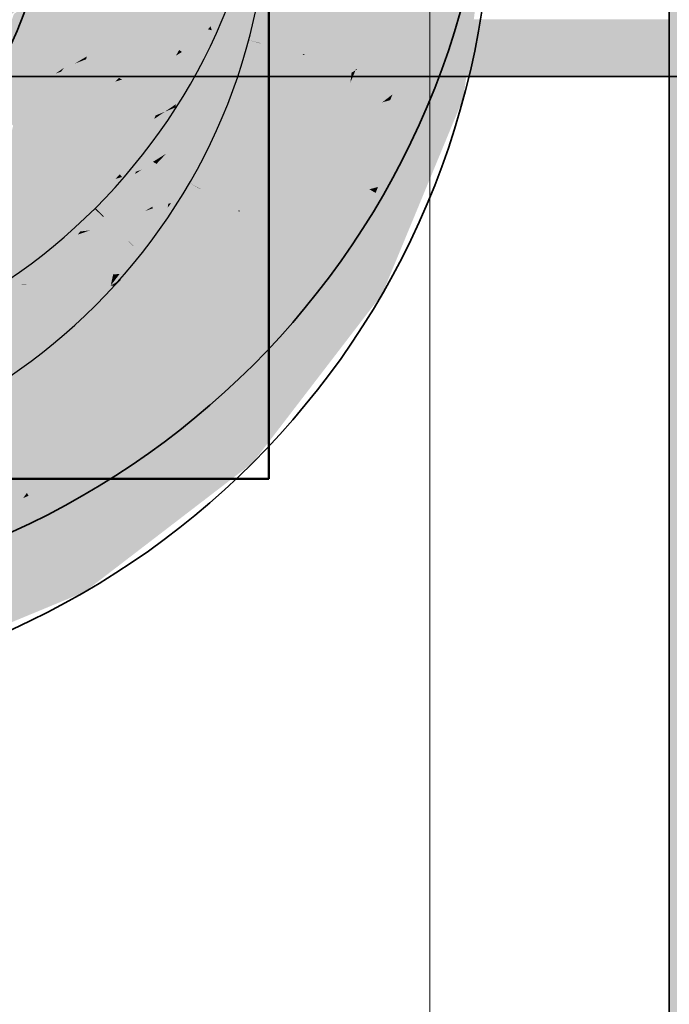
# Model space of a CAD drawing. Extents: x -459 to 541, y -543 to 550.
# Tile 322 of 577: x 80.64 to 83.98, y 324.77 to 329.83. Entities that reach past the tile are written whole.
import ezdxf
from ezdxf.lldxf.tags import DXFTag

# ---------------------------------------------------------------- set-up
doc = ezdxf.new("R2010")
doc.units = 0
doc.layers.get('0').update_dxf_attribs({"lineweight": 35})
doc.layers.add('5_UG-BESTAND', color=7, linetype='Continuous', lineweight=25)
doc.layers.add('5_UG-TEXT-MASS', color=7, linetype='Continuous', lineweight=25)
for name, color, linetype, lineweight, true_color in [('Ausgeblendet', 3, 'Continuous', 35, 0x00ff00), ('H_Ruecklauf', 5, 'Continuous', 35, 0x0000ff), ('H_Ruecklauf-Shading', 5, 'Continuous', 35, 0x0000ff), ('H_Vorlauf', 1, 'Continuous', 35, 0xff0000), ('H_Vorlauf-Shading', 1, 'Continuous', 35, 0xff0000), ('L_Zuluft', 6, 'Continuous', 35, 0xff00ff), ('L_Zuluft-Shading', 6, 'Continuous', 35, 0xff00ff), ('X_Geometrie', 3, 'Continuous', 50, 0x00ff00)]:
    doc.layers.add(name, color=color, linetype=linetype, lineweight=lineweight, true_color=true_color)
tags = doc.linetypes.add('STRICHPUNKT2', pattern=[12.7, 6.35, -3.175, 0, -3.175]).pattern_tags.tags
tags[10:11] = [DXFTag(74, 4), DXFTag(75, 0), DXFTag(340, '0'), DXFTag(46, 0.0), DXFTag(50, 0.0), DXFTag(44, 0.0), DXFTag(45, 0.0)]
tags[8:9] = [DXFTag(74, 4), DXFTag(75, 0), DXFTag(340, '0'), DXFTag(46, 0.0), DXFTag(50, 0.0), DXFTag(44, 0.0), DXFTag(45, 0.0)]
tags[6:7] = [DXFTag(74, 4), DXFTag(75, 0), DXFTag(340, '0'), DXFTag(46, 0.0), DXFTag(50, 0.0), DXFTag(44, 0.0), DXFTag(45, 0.0)]
tags[4:5] = [DXFTag(74, 4), DXFTag(75, 0), DXFTag(340, '0'), DXFTag(46, 0.0), DXFTag(50, 0.0), DXFTag(44, 0.0), DXFTag(45, 0.0)]

# ---------------------------------------------------------------- blocks, each defined once
blk = doc.blocks.new('Shading-A07ALAM11N', base_point=(79.7456, 327.7883))
at = {"layer": 'H_Vorlauf-Shading', "color": 1, "true_color": 0xfd0000}
for points in [[(81.3334, 329.8186), (81.5189, 329.9453), (81.4447, 330.0873), (81.4823, 330.1313)], [(81.4002, 329.7835), (81.6832, 329.8966), (81.6357, 330.0251), (81.7761, 330.1209)], [(81.6954, 329.8029), (81.985, 329.8589), (81.8246, 329.9572), (82.0691, 330.062)], [(81.3027, 329.7445), (81.4002, 329.7835), (81.5189, 329.9453), (81.6357, 330.0251)], [(81.8246, 329.9572), (81.6832, 329.8966), (81.6399, 329.7923)], [(81.6954, 329.8029), (81.8246, 329.9572), (81.7416, 329.8831)], [(81.3027, 329.7445), (81.5189, 329.9453), (81.3334, 329.8186)], [(81.4202, 329.6563), (81.6832, 329.8966), (81.2587, 329.6383), (81.3027, 329.7445)], [(81.6399, 329.7923), (81.6832, 329.8966), (81.4202, 329.6563)], [(81.5688, 329.4593), (81.985, 329.8589), (81.5186, 329.4883), (81.8157, 329.7812)], [(81.985, 329.8589), (81.5688, 329.4593), (81.8841, 329.6153)], [(81.635, 329.6984), (81.985, 329.8589), (81.6954, 329.8029)], [(81.6399, 329.7923), (81.6954, 329.8029), (81.7416, 329.8831)], [(81.5931, 329.6792), (81.635, 329.6984), (81.6399, 329.7923), (81.6954, 329.8029)], [(81.5931, 329.6792), (81.6399, 329.7923), (81.3456, 329.5882), (81.4202, 329.6563)], [(81.8157, 329.7812), (81.5931, 329.6792), (81.5186, 329.4883), (81.5149, 329.4904)], [(81.4202, 329.6563), (81.2587, 329.6383), (81.3272, 329.5988)], [(81.3456, 329.5882), (81.4202, 329.6563), (81.3272, 329.5988)], [(81.3456, 329.5882), (81.5149, 329.4904), (81.5931, 329.6792)], [(81.1684, 329.5206), (81.2694, 329.5591), (81.2587, 329.6383), (81.3272, 329.5988)], [(81.2694, 329.5591), (81.3456, 329.5882), (81.3272, 329.5988)], [(81.8841, 329.6153), (81.5688, 329.4593), (81.799, 329.4099), (81.7248, 329.3693)], [(81.1684, 329.5206), (81.1742, 329.4938), (81.2694, 329.5591)], [(81.1742, 329.4938), (81.2122, 329.3198), (81.3456, 329.5882), (81.5149, 329.4904)], [(81.1742, 329.4938), (81.3456, 329.5882), (81.2694, 329.5591)], [(80.9414, 329.2248), (81.2122, 329.3198), (81.1185, 329.4555), (81.1742, 329.4938)], [(81.1742, 329.4938), (81.1684, 329.5206), (81.1185, 329.4555)], [(81.2122, 329.3198), (81.2868, 329.346), (81.5149, 329.4904), (81.5024, 329.4741)], [(81.2868, 329.346), (81.4473, 329.4023), (81.5024, 329.4741)], [(81.4473, 329.4023), (81.5039, 329.4289), (81.5024, 329.4741), (81.5138, 329.484)], [(81.5138, 329.484), (81.5149, 329.4904), (81.5024, 329.4741)], [(81.5039, 329.4289), (81.5688, 329.4593), (81.5138, 329.484), (81.5186, 329.4883)], [(81.5039, 329.4289), (81.6115, 329.3122), (81.5688, 329.4593), (81.7248, 329.3693)], [(81.5186, 329.4883), (81.5149, 329.4904), (81.5138, 329.484)], [(80.9243, 329.1305), (81.2703, 329.1717), (81.2868, 329.346), (81.4473, 329.4023)], [(81.4473, 329.4023), (81.2703, 329.1717), (81.4703, 329.2409), (81.3581, 329.1843)], [(81.4473, 329.4023), (81.4703, 329.2409), (81.5039, 329.4289)], [(81.6115, 329.3122), (81.5039, 329.4289), (81.4703, 329.2409)], [(81.7248, 329.3693), (81.7711, 329.3425), (81.799, 329.4099)], [(80.8634, 329.1232), (80.9243, 329.1305), (81.2122, 329.3198), (81.2868, 329.346)], [(81.6115, 329.3122), (81.6859, 329.2315), (81.7248, 329.3693), (81.7711, 329.3425)], [(80.8634, 329.1232), (81.2122, 329.3198), (80.9414, 329.2248)], [(81.4629, 329.1994), (81.6859, 329.2315), (81.4703, 329.2409), (81.6115, 329.3122)], [(81.3581, 329.1843), (81.4629, 329.1994), (81.4703, 329.2409)], [(81.3581, 329.1843), (81.3524, 329.1814), (81.4629, 329.1994), (81.0318, 328.8608)], [(81.0318, 328.8608), (81.3013, 328.862), (81.4629, 329.1994), (81.4064, 328.883)], [(81.6859, 329.2315), (81.4629, 329.1994), (81.4207, 328.8859), (81.4064, 328.883)], [(81.2703, 329.1717), (80.8634, 329.1232), (80.8786, 329.0141), (80.8226, 329.07)], [(81.2703, 329.1717), (80.8786, 329.0141), (81.2307, 329.12)], [(81.3524, 329.1814), (81.2307, 329.12), (81.0318, 328.8608)], [(81.2703, 329.1717), (81.2307, 329.12), (81.3581, 329.1843)], [(80.8786, 329.0141), (81.0318, 328.8608), (81.2307, 329.12)], [(80.8786, 329.0141), (80.8226, 329.07), (80.6398, 328.9297)], [(81.0318, 328.8608), (80.8786, 329.0141), (80.552, 328.8624), (80.6398, 328.9297)], [(81.4064, 328.883), (81.4027, 328.8624), (81.4207, 328.8859)], [(80.8686, 328.7875), (81.0272, 328.8572), (80.4091, 328.7527), (80.552, 328.8624)], [(81.0318, 328.8608), (80.552, 328.8624), (81.0272, 328.8572)], [(80.9436, 328.7932), (81.0272, 328.8572), (80.8686, 328.7875)], [(81.0702, 328.8159), (81.0272, 328.8572), (80.9436, 328.7932)], [(81.0318, 328.8608), (81.0272, 328.8572), (81.0353, 328.8573)], [(81.0353, 328.8573), (81.0272, 328.8572), (81.0758, 328.8168), (81.0702, 328.8159)], [(81.0353, 328.8573), (81.2961, 328.8609), (81.0318, 328.8608), (81.3013, 328.862)], [(81.2961, 328.8609), (81.0353, 328.8573), (81.0758, 328.8168)], [(81.2854, 328.7095), (81.4027, 328.8624), (81.0758, 328.8168), (81.2961, 328.8609)], [(81.2961, 328.8609), (81.4027, 328.8624), (81.3013, 328.862)], [(81.3013, 328.862), (81.4027, 328.8624), (81.4064, 328.883)], [(80.2543, 328.6339), (80.8686, 328.7875), (80.7741, 328.7803)], [(80.2543, 328.6339), (80.2938, 328.5654), (80.8686, 328.7875), (80.3692, 328.5677)], [(80.6614, 328.5766), (80.9436, 328.7932), (80.3692, 328.5677), (80.8686, 328.7875)], [(81.039, 328.6553), (80.9436, 328.7932), (80.6614, 328.5766)], [(80.9436, 328.7932), (81.039, 328.6553), (81.0702, 328.8159), (81.2019, 328.6892)], [(81.0758, 328.8168), (81.0702, 328.8159), (81.2031, 328.6895), (81.2019, 328.6892)], [(81.2854, 328.7095), (81.0758, 328.8168), (81.2031, 328.6895)], [(80.4091, 328.7527), (80.2543, 328.6339), (80.7741, 328.7803)], [(81.039, 328.6553), (81.1107, 328.5517), (81.2019, 328.6892), (81.241, 328.6516)], [(81.2019, 328.6892), (81.241, 328.6516), (81.2031, 328.6895)], [(81.241, 328.6516), (81.2854, 328.7095), (81.2031, 328.6895)], [(80.6585, 328.5257), (81.1107, 328.5517), (80.7949, 328.6044), (81.039, 328.6553)], [(80.6614, 328.5766), (80.5899, 328.5218), (80.7949, 328.6044), (80.6585, 328.5257)], [(80.308, 328.5408), (80.5899, 328.5218), (80.3692, 328.5677), (80.6614, 328.5766)], [(81.0793, 328.5499), (80.5899, 328.5218), (80.4044, 328.374), (80.4022, 328.3777)], [(80.4192, 328.3482), (81.1107, 328.5517), (80.4044, 328.374), (81.0793, 328.5499)], [(81.1107, 328.5517), (80.4192, 328.3482), (80.9041, 328.3931)], [(80.7387, 328.2663), (80.9041, 328.3931), (80.4558, 328.2849), (80.6634, 328.3708)], [(80.6634, 328.3708), (80.4192, 328.3482), (80.4558, 328.2849)], [(80.7387, 328.2663), (80.4558, 328.2849), (80.489, 328.2274)], [(80.7387, 328.2663), (80.489, 328.2274), (80.5113, 328.1887)], [(80.7387, 328.2663), (80.5113, 328.1887), (80.5501, 328.1215)]]:
    blk.add_solid(points, dxfattribs=at)
at = {"layer": 'H_Vorlauf-Shading', "color": 1, "true_color": 0xf50000}
for points in [[(81.2895, 329.9736), (81.2993, 329.8026), (81.4447, 330.0873), (81.3334, 329.8186)], [(82.0888, 329.9156), (82.0769, 329.74), (82.3675, 330.0681), (82.2882, 329.8767)], [(81.1568, 329.8764), (81.2993, 329.8026), (81.2895, 329.9736)], [(81.1568, 329.8764), (81.0783, 329.917), (81.02, 329.7762)], [(81.985, 329.8589), (81.8841, 329.6153), (82.0888, 329.9156), (82.0769, 329.74)], [(81.2993, 329.8026), (81.1568, 329.8764), (81.2, 329.756), (81.02, 329.7762)], [(82.2882, 329.8767), (82.0769, 329.74), (82.236, 329.7506), (82.0689, 329.6203)], [(81.2, 329.756), (81.3027, 329.7445), (81.2993, 329.8026)], [(81.2993, 329.8026), (81.3027, 329.7445), (81.3334, 329.8186)], [(80.8708, 329.5817), (80.9242, 329.6021), (81.02, 329.7762), (80.9872, 329.6396)], [(81.12, 329.7184), (81.02, 329.7762), (80.9872, 329.6396)], [(81.2, 329.756), (81.02, 329.7762), (81.12, 329.7184)], [(81.1635, 329.6933), (81.3027, 329.7445), (81.12, 329.7184), (81.2, 329.756)], [(82.0689, 329.6203), (82.0469, 329.294), (82.236, 329.7506)], [(80.9837, 329.6248), (81.1635, 329.6933), (80.9872, 329.6396), (81.12, 329.7184)], [(81.1635, 329.6933), (81.2587, 329.6383), (81.3027, 329.7445)], [(82.0769, 329.74), (81.8841, 329.6153), (82.0689, 329.6203), (81.799, 329.4099)], [(80.9837, 329.6248), (81.1526, 329.5295), (81.1635, 329.6933), (81.2587, 329.6383)], [(80.7205, 329.3858), (80.9424, 329.4526), (80.9242, 329.6021), (80.9837, 329.6248)], [(80.7205, 329.3858), (80.9242, 329.6021), (80.8547, 329.5608)], [(80.9242, 329.6021), (80.8708, 329.5817), (80.8547, 329.5608)], [(80.9242, 329.6021), (80.9837, 329.6248), (80.9872, 329.6396)], [(80.9424, 329.4526), (81.1338, 329.5102), (80.9837, 329.6248), (81.1526, 329.5295)], [(81.1526, 329.5295), (81.1684, 329.5206), (81.2587, 329.6383)], [(81.799, 329.4099), (81.7711, 329.3425), (82.0689, 329.6203), (82.0469, 329.294)], [(81.1684, 329.5206), (80.9424, 329.4526), (81.1185, 329.4555), (80.9251, 329.3805)], [(81.1338, 329.5102), (81.1684, 329.5206), (81.1526, 329.5295)], [(80.9424, 329.4526), (80.7205, 329.3858), (80.9251, 329.3805), (80.78, 329.3241)], [(80.9251, 329.3805), (80.8854, 329.2148), (81.1185, 329.4555), (80.9414, 329.2248)], [(80.78, 329.3241), (80.7205, 329.3858), (80.6277, 329.2649)], [(80.78, 329.3241), (80.8854, 329.2148), (80.9251, 329.3805)], [(81.9004, 329.2679), (81.7711, 329.3425), (81.6859, 329.2315)], [(82.0469, 329.294), (81.7711, 329.3425), (81.9004, 329.2679)], [(80.8854, 329.2148), (80.78, 329.3241), (80.7511, 329.1908), (80.6277, 329.2649)], [(81.9004, 329.2679), (82.0098, 329.2047), (82.0469, 329.294)], [(80.7093, 329.1833), (80.6277, 329.2649), (80.4123, 329.0996)], [(80.7511, 329.1908), (80.6277, 329.2649), (80.7093, 329.1833)], [(81.476, 328.9037), (82.0098, 329.2047), (81.6859, 329.2315), (81.9004, 329.2679)], [(80.7773, 329.1154), (80.8634, 329.1232), (80.7093, 329.1833), (80.7511, 329.1908)], [(80.7511, 329.1908), (80.8634, 329.1232), (80.8854, 329.2148)], [(80.8854, 329.2148), (80.8634, 329.1232), (80.9414, 329.2248)], [(81.476, 328.9037), (81.6859, 329.2315), (81.4207, 328.8859)], [(81.8787, 329.0338), (82.0098, 329.2047), (81.476, 328.9037)], [(80.3796, 329.0746), (80.7773, 329.1154), (80.4123, 329.0996), (80.7093, 329.1833)], [(80.8226, 329.07), (80.7773, 329.1154), (80.1227, 328.8774), (80.3796, 329.0746)], [(80.7773, 329.1154), (80.8226, 329.07), (80.8634, 329.1232)], [(80.151, 328.8764), (80.5747, 328.9226), (80.1227, 328.8774), (80.8226, 329.07)], [(80.5747, 328.9226), (80.6398, 328.9297), (80.8226, 329.07)], [(81.7587, 328.8774), (81.8787, 329.0338), (81.4027, 328.8624), (81.476, 328.9037)], [(81.4027, 328.8624), (81.476, 328.9037), (81.4207, 328.8859)], [(81.7587, 328.8774), (81.4027, 328.8624), (81.31, 328.5827), (81.241, 328.6516)], [(81.7587, 328.8774), (81.31, 328.5827), (81.576, 328.6393)], [(81.241, 328.6516), (81.1107, 328.5517), (81.31, 328.5827)], [(81.576, 328.6393), (81.31, 328.5827), (81.5013, 328.5419), (81.3876, 328.505)], [(81.31, 328.5827), (81.1107, 328.5517), (81.3876, 328.505), (81.3222, 328.4899)], [(81.3222, 328.4899), (81.1107, 328.5517), (80.9041, 328.3931)], [(81.5013, 328.5419), (81.3876, 328.505), (81.4006, 328.492)], [(81.5013, 328.5419), (81.4006, 328.492), (81.4359, 328.4567)], [(81.3611, 328.4785), (81.3222, 328.4899), (80.7387, 328.2663), (80.9041, 328.3931)], [(81.3876, 328.505), (81.3222, 328.4899), (81.4006, 328.492), (81.3611, 328.4785)], [(81.3611, 328.4785), (81.4359, 328.4567), (81.4006, 328.492)], [(80.5501, 328.1215), (81.4359, 328.4567), (80.7387, 328.2663), (81.3611, 328.4785)], [(81.4359, 328.4567), (80.5501, 328.1215), (80.688, 327.8828)], [(79.7456, 327.7883), (79.8169, 327.522), (80.5501, 328.1215), (80.688, 327.8828)]]:
    blk.add_solid(points, dxfattribs=at)
at = {"layer": 'H_Vorlauf-Shading', "color": 14, "true_color": 0xaf0000}
for points in [[(80.6577, 329.9854), (80.5588, 330.0424), (80.5135, 329.7975), (80.5027, 329.7911)], [(82.6407, 329.5077), (82.7747, 329.9674), (82.558, 329.4442)], [(82.7377, 329.5821), (82.885, 329.9379), (82.6407, 329.5077), (82.7747, 329.9674)], [(82.6914, 329.4703), (82.7377, 329.5821), (82.6221, 329.4439), (82.6407, 329.5077)], [(82.5459, 329.4148), (82.6221, 329.4439), (82.558, 329.4442), (82.6407, 329.5077)], [(82.4836, 328.9688), (82.6221, 329.4439), (82.3722, 328.9955), (82.5459, 329.4148)], [(82.6221, 329.4439), (82.4836, 328.9688), (82.6914, 329.4703)], [(82.3722, 328.9955), (82.3238, 328.9325), (82.4389, 328.957)], [(82.4836, 328.9688), (82.3722, 328.9955), (82.4389, 328.957)], [(82.3238, 328.9325), (81.7318, 328.1609), (82.4711, 328.9384), (81.8125, 328.0801)], [(82.3238, 328.9325), (82.4711, 328.9384), (82.4389, 328.957)], [(82.4389, 328.957), (82.4711, 328.9384), (82.4836, 328.9688)], [(80.8971, 327.5204), (80.9542, 327.4216), (81.7318, 328.1609), (81.8125, 328.0801)], [(79.9252, 327.1179), (79.9548, 327.0076), (80.8971, 327.5204), (80.9542, 327.4216)]]:
    blk.add_solid(points, dxfattribs=at)
at = {"layer": 'H_Vorlauf-Shading', "color": 12, "true_color": 0xe40000}
for points in [[(82.236, 329.7506), (82.0469, 329.294), (82.5209, 330.0355), (82.5993, 330.0144)], [(82.5993, 330.0144), (82.0469, 329.294), (82.326, 329.3547)], [(82.2882, 329.8767), (82.236, 329.7506), (82.494, 330.0426), (82.5209, 330.0355)], [(80.9116, 329.8387), (81.02, 329.7762), (81.0783, 329.917)], [(80.9116, 329.8387), (80.815, 329.8945), (80.6552, 329.6864)], [(81.02, 329.7762), (80.9116, 329.8387), (80.466, 329.4397), (80.6552, 329.6864)], [(81.02, 329.7762), (80.466, 329.4397), (80.8708, 329.5817)], [(80.8274, 329.5519), (80.8708, 329.5817), (80.4603, 329.4323), (80.466, 329.4397)], [(80.5392, 329.3534), (80.8274, 329.5519), (80.4603, 329.4323)], [(80.7205, 329.3858), (80.8547, 329.5608), (80.5392, 329.3534), (80.8274, 329.5519)], [(80.8547, 329.5608), (80.8708, 329.5817), (80.8274, 329.5519)], [(80.5392, 329.3534), (80.6277, 329.2649), (80.7205, 329.3858)], [(82.326, 329.3547), (82.0469, 329.294), (82.1205, 329.1408), (82.0098, 329.2047)], [(82.326, 329.3547), (82.1205, 329.1408), (82.2723, 329.225)], [(82.1205, 329.1408), (82.0098, 329.2047), (81.8787, 329.0338)], [(82.1205, 329.1408), (82.2149, 329.0863), (82.2723, 329.225)], [(82.2149, 329.0863), (82.1205, 329.1408), (81.7587, 328.8774), (81.8787, 329.0338)], [(82.2149, 329.0863), (81.7587, 328.8774), (82.0729, 328.9013)], [(82.0729, 328.9013), (81.7587, 328.8774), (81.9788, 328.7787), (81.576, 328.6393)], [(81.9788, 328.7787), (81.5013, 328.5419), (81.6033, 328.2893), (81.4359, 328.4567)], [(81.9788, 328.7787), (81.576, 328.6393), (81.5013, 328.5419)], [(80.688, 327.8828), (80.8063, 327.6778), (81.4359, 328.4567), (81.6033, 328.2893)], [(79.8169, 327.522), (79.8782, 327.2933), (80.688, 327.8828), (80.8063, 327.6778)]]:
    blk.add_solid(points, dxfattribs=at)
at = {"layer": 'H_Vorlauf-Shading', "color": 12, "true_color": 0xcc0000}
for points in [[(82.7747, 329.9674), (82.5993, 330.0144), (82.4545, 329.3898), (82.326, 329.3547)], [(80.6165, 329.8681), (80.6577, 329.9854), (80.5135, 329.7975)], [(82.7747, 329.9674), (82.4545, 329.3898), (82.558, 329.4442)], [(80.6552, 329.6864), (80.815, 329.8945), (80.6127, 329.8574), (80.7345, 329.941)], [(80.6552, 329.6864), (80.6127, 329.8574), (80.5364, 329.6402)], [(80.466, 329.4397), (80.6552, 329.6864), (80.5364, 329.6402)], [(82.558, 329.4442), (82.4545, 329.3898), (82.5052, 329.4037)], [(82.558, 329.4442), (82.5052, 329.4037), (82.5459, 329.4148)], [(82.5459, 329.4148), (82.2149, 329.0863), (82.3722, 328.9955)], [(82.5459, 329.4148), (82.5052, 329.4037), (82.2149, 329.0863), (82.2723, 329.225)], [(82.5052, 329.4037), (82.326, 329.3547), (82.2723, 329.225)], [(82.2149, 329.0863), (82.0729, 328.9013), (82.3722, 328.9955), (82.3238, 328.9325)], [(82.0729, 328.9013), (81.6033, 328.2893), (82.3238, 328.9325), (81.7318, 328.1609)], [(80.8063, 327.6778), (80.8971, 327.5204), (81.6033, 328.2893), (81.7318, 328.1609)], [(79.8782, 327.2933), (79.9252, 327.1179), (80.8063, 327.6778), (80.8971, 327.5204)]]:
    blk.add_solid(points, dxfattribs=at)
at = {"layer": 'H_Vorlauf-Shading', "color": 14, "true_color": 0x900000}
for points in [[(82.9227, 329.9278), (82.885, 329.9379), (82.7526, 329.5173), (82.6914, 329.4703)], [(82.6914, 329.4703), (82.4836, 328.9688), (82.7526, 329.5173), (82.5416, 329.0077)], [(82.4836, 328.9688), (82.4711, 328.9384), (82.5416, 329.0077), (82.5048, 328.9189)], [(81.8125, 328.0801), (81.84, 328.0526), (82.4711, 328.9384), (82.5048, 328.9189)], [(80.9542, 327.4216), (80.9737, 327.3878), (81.8125, 328.0801), (81.84, 328.0526)], [(79.9548, 327.0076), (79.9648, 326.97), (80.9542, 327.4216), (80.9737, 327.3878)]]:
    blk.add_solid(points, dxfattribs=at)
blk = doc.blocks.new('Shading-A07ALAM71N', base_point=(79.8165, 327.5492))
at = {"layer": 'H_Ruecklauf-Shading', "color": 172, "true_color": 0x0000e4}
for points in [[(82.4711, 330.3038), (82.3991, 329.7909), (82.5466, 330.4073), (82.5509, 330.1203)], [(82.4656, 330.2962), (82.3991, 329.7909), (82.4711, 330.3038)], [(82.5509, 330.1203), (82.3991, 329.7909), (82.5546, 329.8711)], [(81.2666, 329.8709), (81.1457, 329.9033), (80.8729, 329.5336), (80.9375, 329.6897)], [(81.1457, 329.9033), (81.0379, 329.9322), (80.9375, 329.6897)], [(82.653, 329.9218), (82.3991, 329.7909), (82.3768, 329.5734), (82.3706, 329.575)], [(82.653, 329.9218), (82.3768, 329.5734), (82.6314, 329.7574)], [(81.2666, 329.8709), (80.8729, 329.5336), (81.2271, 329.7756)], [(80.9583, 329.4871), (81.0727, 329.5615), (81.145, 329.7195), (81.2271, 329.7756)], [(81.1627, 329.62), (81.2271, 329.7756), (81.0727, 329.5615)], [(82.3768, 329.5734), (82.5993, 329.5138), (82.6314, 329.7574)], [(80.815, 329.3939), (80.9583, 329.4871), (80.8729, 329.5336), (81.145, 329.7195)], [(81.0783, 329.4163), (81.1627, 329.62), (80.9116, 329.3381), (81.0727, 329.5615)], [(80.9116, 329.3381), (81.0727, 329.5615), (80.815, 329.3939)], [(82.3066, 329.1619), (82.5993, 329.5138), (82.3675, 329.5674), (82.3768, 329.5734)], [(82.3066, 329.1619), (82.3675, 329.5674), (82.3418, 329.5054)], [(82.3768, 329.5734), (82.3706, 329.575), (82.3675, 329.5674)], [(82.3723, 328.9659), (82.5993, 329.5138), (82.2846, 328.9468), (82.3066, 329.1619)], [(82.3418, 329.5054), (82.2882, 329.376), (82.3322, 329.4115)], [(80.9116, 329.3381), (80.815, 329.3939), (80.6552, 329.1857)], [(80.9116, 329.3381), (81.02, 329.2755), (81.0783, 329.4163)], [(82.2882, 329.376), (82.0932, 328.9052), (82.3322, 329.4115), (82.3066, 329.1619)], [(81.02, 329.2755), (80.9116, 329.3381), (80.5524, 329.0517), (80.6552, 329.1857)], [(81.02, 329.2755), (80.5524, 329.0517), (80.9572, 329.1937)], [(80.6229, 328.9846), (80.7527, 329.0269), (80.8633, 329.1607), (80.9572, 329.1937)], [(80.8547, 329.0601), (80.9572, 329.1937), (80.7527, 329.0269)], [(80.4603, 328.9317), (80.6229, 328.9846), (80.5524, 329.0517), (80.8633, 329.1607)], [(82.3066, 329.1619), (82.0932, 328.9052), (82.2846, 328.9468)], [(80.7205, 328.8852), (80.8547, 329.0601), (80.5392, 328.8528), (80.7527, 329.0269)], [(80.5392, 328.8528), (80.7527, 329.0269), (80.4603, 328.9317)], [(82.0932, 328.9052), (82.0098, 328.704), (82.3723, 328.9659), (82.2149, 328.5857)], [(80.5392, 328.8528), (80.6277, 328.7643), (80.7205, 328.8852)], [(82.0098, 328.704), (81.8398, 328.4825), (82.2149, 328.5857), (82.154, 328.5064)], [(82.154, 328.5064), (81.5203, 327.8717), (81.6033, 327.7887)], [(82.154, 328.5064), (81.8398, 328.4825), (81.5203, 327.8717), (81.667, 328.2572)], [(81.667, 328.2572), (81.4359, 327.9561), (81.5203, 327.8717)], [(81.4359, 327.9561), (80.688, 327.3821), (81.4498, 327.6709), (80.8063, 327.1771)], [(81.4359, 327.9561), (81.4498, 327.6709), (81.5203, 327.8717)], [(81.4498, 327.6709), (81.6033, 327.7887), (81.5203, 327.8717)], [(80.6603, 327.3707), (79.8169, 327.0213), (80.4184, 327.0164), (79.8782, 326.7927)], [(80.688, 327.3821), (80.6603, 327.3707), (80.8063, 327.1771), (80.4184, 327.0164)]]:
    blk.add_solid(points, dxfattribs=at)
at = {"layer": 'H_Ruecklauf-Shading', "color": 5, "true_color": 0x0000fd}
for points in [[(81.5583, 329.993), (81.6232, 329.7939), (81.8891, 330.2583), (81.6637, 329.8369)], [(81.8453, 329.9256), (81.8613, 330.0469), (81.6298, 329.7736), (81.6637, 329.8369)], [(81.5329, 329.7995), (81.6093, 329.7791), (81.5583, 329.993), (81.6232, 329.7939)], [(81.6298, 329.7736), (81.8186, 329.723), (81.8453, 329.9256)], [(81.9287, 329.9024), (81.8453, 329.9256), (81.8228, 329.722), (81.8186, 329.723)], [(82.0598, 329.866), (81.9287, 329.9024), (81.88, 329.708), (81.8228, 329.722)], [(82.0598, 329.866), (82.1052, 329.6531), (82.1429, 329.9391)], [(81.88, 329.708), (82.1052, 329.6531), (82.0598, 329.866)], [(81.4761, 329.6624), (81.5637, 329.7258), (81.5329, 329.7995), (81.6093, 329.7791)], [(81.6232, 329.7939), (81.6298, 329.7736), (81.6637, 329.8369)], [(81.3411, 329.3366), (81.8186, 329.723), (81.5637, 329.7258), (81.6298, 329.7736)], [(81.5637, 329.7258), (81.6298, 329.7736), (81.6093, 329.7791)], [(81.6093, 329.7791), (81.6298, 329.7736), (81.6232, 329.7939)], [(81.3411, 329.3366), (81.5637, 329.7258), (81.4447, 329.5866)], [(81.3883, 329.3554), (81.8186, 329.723), (81.3411, 329.3366)], [(81.3883, 329.3554), (81.6357, 329.5244), (81.8186, 329.723), (81.8107, 329.704)], [(81.5637, 329.7258), (81.4761, 329.6624), (81.4447, 329.5866)], [(81.6357, 329.5244), (81.7761, 329.6203), (81.8107, 329.704)], [(81.7761, 329.6203), (81.815, 329.6531), (81.8107, 329.704), (81.8182, 329.7151)], [(81.8085, 329.5259), (82.0953, 329.6488), (81.815, 329.6531), (81.8787, 329.7069)], [(81.8182, 329.7151), (81.8186, 329.723), (81.8107, 329.704)], [(81.815, 329.6531), (81.8787, 329.7069), (81.8182, 329.7151), (81.8228, 329.7219)], [(81.8228, 329.7219), (81.8186, 329.723), (81.8182, 329.7151)], [(81.8228, 329.722), (81.8186, 329.723), (81.8228, 329.7219)], [(81.8787, 329.7069), (81.88, 329.708), (81.8228, 329.7219), (81.8228, 329.722)], [(82.0953, 329.6488), (82.1052, 329.6531), (81.8787, 329.7069), (81.88, 329.708)], [(81.7216, 329.4886), (81.8085, 329.5259), (81.7761, 329.6203), (81.815, 329.6531)], [(81.8539, 329.4827), (81.985, 329.3582), (82.0953, 329.6488), (82.1044, 329.6464)], [(81.8539, 329.4827), (82.0953, 329.6488), (81.9887, 329.6031)], [(82.0953, 329.6488), (82.1044, 329.6464), (82.1052, 329.6531)], [(81.4445, 329.3779), (81.7216, 329.4886), (81.4448, 329.394), (81.7761, 329.6203)], [(81.8085, 329.5259), (81.8539, 329.4827), (81.9887, 329.6031)], [(81.804, 329.4381), (81.8085, 329.5259), (81.6399, 329.2916), (81.7216, 329.4886)], [(81.8539, 329.4827), (81.8085, 329.5259), (81.804, 329.4381)], [(81.3334, 329.3179), (81.7216, 329.4886), (81.3883, 329.3554)], [(81.3334, 329.3179), (81.3445, 329.1088), (81.7216, 329.4886), (81.3947, 329.1399)], [(81.6399, 329.2916), (81.7216, 329.4886), (81.3947, 329.1399)], [(81.7954, 329.2713), (81.985, 329.3582), (81.804, 329.4381), (81.8539, 329.4827)], [(81.3883, 329.3554), (81.4445, 329.3779), (81.4448, 329.394)], [(81.635, 329.1978), (81.7954, 329.2713), (81.7416, 329.3824), (81.804, 329.4381)], [(81.3883, 329.3554), (81.3411, 329.3366), (81.3334, 329.3179)], [(81.6399, 329.2916), (81.5931, 329.1786), (81.7416, 329.3824), (81.635, 329.1978)], [(81.7954, 329.2713), (81.7849, 329.0655), (81.985, 329.3582), (81.8841, 329.1146)], [(81.2587, 329.1377), (81.3272, 329.0981), (81.3334, 329.3179), (81.3445, 329.1088)], [(81.5931, 329.1786), (81.6399, 329.2916), (81.3456, 329.0875), (81.3947, 329.1399)], [(81.5931, 329.1786), (81.7849, 329.0655), (81.7954, 329.2713)], [(81.3445, 329.1088), (81.3456, 329.0875), (81.3947, 329.1399)], [(81.3456, 329.0875), (81.5149, 328.9898), (81.5931, 329.1786)], [(81.5931, 329.1786), (81.5149, 328.9898), (81.7849, 329.0655), (81.5703, 328.9594)], [(81.2387, 329.0468), (81.2587, 329.1377), (81.1684, 329.02)], [(81.2387, 329.0468), (81.2694, 329.0584), (81.2587, 329.1377), (81.3272, 329.0981)], [(81.2694, 329.0584), (81.3456, 329.0875), (81.3272, 329.0981)], [(81.3272, 329.0981), (81.3456, 329.0875), (81.3445, 329.1088)], [(81.7849, 329.0655), (81.7737, 328.8481), (81.8841, 329.1146)], [(81.2387, 329.0468), (81.1684, 329.02), (81.2363, 329.0357), (81.1709, 328.9909)], [(81.2421, 329.0397), (81.2387, 329.0468), (81.2363, 329.0357)], [(81.2363, 329.0357), (81.3235, 328.8671), (81.2421, 329.0397)], [(81.2694, 329.0584), (81.2387, 329.0468), (81.2492, 329.0446)], [(81.2492, 329.0446), (81.2387, 329.0468), (81.2421, 329.0397)], [(81.4257, 328.9279), (81.5149, 328.9898), (81.2421, 329.0397), (81.2492, 329.0446)], [(81.4257, 328.9279), (81.2421, 329.0397), (81.3235, 328.8671)], [(81.3456, 329.0875), (81.2694, 329.0584), (81.5149, 328.9898), (81.2492, 329.0446)], [(81.5703, 328.9594), (81.7737, 328.8481), (81.7849, 329.0655)], [(81.1867, 328.8102), (81.1709, 328.9909), (80.9537, 328.7401), (81.1185, 328.9549)], [(81.1709, 328.9909), (81.1684, 329.02), (81.1185, 328.9549)], [(81.1709, 328.9909), (81.1867, 328.8102), (81.2363, 329.0357)], [(81.2363, 329.0357), (81.1867, 328.8102), (81.3235, 328.8671), (81.2868, 328.8453)], [(81.5024, 328.9734), (81.5149, 328.9898), (81.4257, 328.9279)], [(81.4473, 328.9016), (81.5688, 328.9587), (81.5024, 328.9734), (81.5186, 328.9876)], [(81.5186, 328.9876), (81.5149, 328.9898), (81.5024, 328.9734)], [(81.5703, 328.9594), (81.5149, 328.9898), (81.5688, 328.9587)], [(81.4473, 328.9016), (81.5024, 328.9734), (81.3271, 328.8594), (81.4257, 328.9279)], [(81.3605, 328.7886), (81.763, 328.8465), (81.4473, 328.9016), (81.5688, 328.9587)], [(81.763, 328.8465), (81.7737, 328.8481), (81.5688, 328.9587), (81.5703, 328.9594)], [(81.3271, 328.8594), (81.4257, 328.9279), (81.3235, 328.8671)], [(81.3271, 328.8594), (81.3605, 328.7886), (81.4473, 328.9016)], [(81.1771, 328.7668), (81.3605, 328.7886), (81.1867, 328.8102), (81.3271, 328.8594)], [(81.2946, 328.6516), (81.2391, 328.5364), (81.763, 328.8465), (81.7711, 328.8419)], [(81.5812, 328.5944), (81.7711, 328.8419), (81.2391, 328.5364)], [(81.2868, 328.8453), (81.3271, 328.8594), (81.3235, 328.8671)], [(81.2946, 328.6516), (81.763, 328.8465), (81.6482, 328.83)], [(81.763, 328.8465), (81.7711, 328.8419), (81.7737, 328.8481)], [(81.1867, 328.8102), (80.9537, 328.7401), (81.0042, 328.7462)], [(81.0042, 328.7462), (81.1771, 328.7668), (81.1867, 328.8102)], [(81.2307, 328.6194), (81.3605, 328.7886), (81.1386, 328.5916), (81.1771, 328.7668)], [(81.2946, 328.6516), (81.3605, 328.7886), (81.2307, 328.6194)], [(81.3605, 328.7886), (81.2946, 328.6516), (81.6482, 328.83)], [(80.9414, 328.7241), (80.8226, 328.5694), (81.0042, 328.7462), (81.1771, 328.7668)], [(81.1771, 328.7668), (80.8226, 328.5694), (81.1386, 328.5916), (80.9307, 328.5291)], [(80.9537, 328.7401), (80.9414, 328.7241), (81.0042, 328.7462)], [(81.1562, 328.5223), (81.2391, 328.5364), (81.2307, 328.6194), (81.2946, 328.6516)], [(80.9307, 328.5291), (80.9897, 328.5071), (81.1386, 328.5916), (81.1227, 328.5193)], [(81.1562, 328.5223), (81.2307, 328.6194), (81.1227, 328.5193), (81.1386, 328.5916)], [(81.1343, 328.4626), (81.4838, 328.4674), (81.2391, 328.5364), (81.5812, 328.5944)], [(80.7049, 328.479), (80.8124, 328.4901), (80.8226, 328.5694), (80.8786, 328.5134)], [(80.9307, 328.5291), (80.8226, 328.5694), (80.8786, 328.5134)], [(81.1343, 328.4626), (81.2391, 328.5364), (81.166, 328.4944)], [(81.166, 328.4944), (81.2391, 328.5364), (81.2016, 328.53)], [(80.9271, 328.4649), (80.8936, 328.4984), (80.6898, 328.4674), (80.7049, 328.479)], [(80.8124, 328.4901), (80.8936, 328.4984), (80.8786, 328.5134)], [(80.8936, 328.4984), (80.9897, 328.5071), (80.8786, 328.5134), (80.9307, 328.5291)], [(80.9271, 328.4649), (81.1102, 328.4623), (80.8936, 328.4984), (80.9897, 328.5071)], [(80.9897, 328.5071), (81.1102, 328.4623), (81.1227, 328.5193)], [(81.1562, 328.5223), (81.1102, 328.4623), (81.2016, 328.53), (81.166, 328.4944)], [(81.1227, 328.5193), (81.1102, 328.4623), (81.1562, 328.5223)], [(81.1102, 328.4623), (81.1343, 328.4626), (81.166, 328.4944)], [(80.9436, 328.2925), (81.0318, 328.3602), (80.4091, 328.252), (80.6898, 328.4674)], [(80.6898, 328.4674), (81.0318, 328.3602), (80.9271, 328.4649)], [(80.9271, 328.4649), (81.0318, 328.3602), (81.1102, 328.4623)], [(81.4838, 328.4674), (81.1102, 328.4623), (81.1592, 328.2328), (81.0318, 328.3602)], [(81.4838, 328.4674), (81.1592, 328.2328), (81.3086, 328.239)], [(81.0758, 328.3162), (81.0318, 328.3602), (80.9436, 328.2925)], [(80.3922, 328.239), (80.6036, 328.2317), (80.4091, 328.252), (80.7741, 328.2797)], [(80.6036, 328.2317), (80.8529, 328.2229), (80.7741, 328.2797), (80.9436, 328.2925)], [(81.1592, 328.2328), (81.0758, 328.3162), (80.8529, 328.2229), (80.9436, 328.2925)], [(80.3901, 328.0677), (80.8529, 328.2229), (80.2543, 328.1332), (80.3922, 328.239)], [(81.1592, 328.2328), (80.8529, 328.2229), (81.2031, 328.1888), (81.1248, 328.1725)], [(81.1592, 328.2328), (81.241, 328.151), (81.3086, 328.239)], [(80.6614, 328.0759), (80.8529, 328.2229), (80.3901, 328.0677)], [(81.1248, 328.1725), (80.8529, 328.2229), (80.6614, 328.0759)], [(81.1248, 328.1725), (81.241, 328.151), (81.2031, 328.1888)], [(81.1107, 328.051), (81.241, 328.151), (80.6614, 328.0759), (81.1248, 328.1725)], [(80.5899, 328.0211), (80.6614, 328.0759), (80.308, 328.0401), (80.3901, 328.0677)], [(80.7273, 327.8761), (80.9427, 328.0414), (80.4022, 327.877), (80.5899, 328.0211)], [(81.1107, 328.051), (80.9427, 328.0414), (80.5501, 327.6208), (80.5024, 327.7035)], [(81.1107, 328.051), (80.6614, 328.0759), (80.5899, 328.0211)], [(80.7273, 327.8761), (80.4022, 327.877), (80.4192, 327.8476)], [(80.4192, 327.8476), (80.4689, 327.7616), (80.7273, 327.8761), (80.7027, 327.8572)], [(80.4689, 327.7616), (80.5024, 327.7035), (80.7027, 327.8572)]]:
    blk.add_solid(points, dxfattribs=at)
at = {"layer": 'H_Ruecklauf-Shading', "color": 5, "true_color": 0x0000f5}
for points in [[(82.1429, 329.9391), (82.1052, 329.6531), (82.4656, 330.2962), (82.3991, 329.7909)], [(81.3781, 329.841), (81.5329, 329.7995), (81.5583, 329.993)], [(81.275, 329.8102), (81.2666, 329.8709), (81.2271, 329.7756)], [(81.334, 329.8528), (81.2666, 329.8709), (81.275, 329.8102)], [(81.275, 329.8102), (81.3176, 329.7789), (81.334, 329.8528), (81.3781, 329.841)], [(81.2842, 329.7447), (81.275, 329.8102), (81.1627, 329.62), (81.2271, 329.7756)], [(81.3176, 329.7789), (81.275, 329.8102), (81.2842, 329.7447)], [(81.3781, 329.841), (81.3176, 329.7789), (81.5329, 329.7995), (81.4619, 329.6729)], [(81.4619, 329.6729), (81.4761, 329.6624), (81.5329, 329.7995)], [(81.2842, 329.7447), (81.4619, 329.6729), (81.3176, 329.7789)], [(82.1052, 329.6531), (82.1044, 329.6464), (82.3991, 329.7909), (82.3706, 329.575)], [(81.0783, 329.4163), (81.31, 329.5597), (81.1627, 329.62), (81.2842, 329.7447)], [(81.2842, 329.7447), (81.31, 329.5597), (81.4619, 329.6729), (81.4454, 329.6434)], [(81.31, 329.5597), (81.3191, 329.4946), (81.4761, 329.6624), (81.4447, 329.5866)], [(81.4454, 329.6434), (81.4761, 329.6624), (81.4619, 329.6729)], [(82.3706, 329.575), (82.1044, 329.6464), (82.3675, 329.5674), (81.985, 329.3582)], [(81.0783, 329.4163), (81.02, 329.2755), (81.31, 329.5597), (81.3191, 329.4946)], [(81.3191, 329.4946), (81.3411, 329.3366), (81.4447, 329.5866)], [(82.2734, 329.3665), (82.3477, 329.5566), (81.8841, 329.1146), (81.985, 329.3582)], [(82.3418, 329.5054), (82.3477, 329.5566), (82.2882, 329.376), (82.2734, 329.3665)], [(82.3675, 329.5674), (82.3477, 329.5566), (82.3418, 329.5054)], [(81.02, 329.2755), (81.3411, 329.3366), (81.3191, 329.4946)], [(81.913, 328.873), (82.0932, 328.9052), (82.0602, 329.2285), (82.2734, 329.3665)], [(82.2734, 329.3665), (82.0932, 328.9052), (82.2882, 329.376)], [(81.3411, 329.3366), (81.02, 329.2755), (81.0804, 329.2406)], [(81.3411, 329.3366), (81.0804, 329.2406), (81.3334, 329.3179), (81.12, 329.2178)], [(81.12, 329.2178), (81.2587, 329.1377), (81.3334, 329.3179)], [(81.0125, 329.2148), (81.02, 329.2755), (80.9572, 329.1937)], [(81.0804, 329.2406), (81.02, 329.2755), (81.0125, 329.2148)], [(81.0125, 329.2148), (81.0455, 329.1735), (81.0804, 329.2406), (81.12, 329.2178)], [(81.0043, 329.149), (81.0125, 329.2148), (80.8547, 329.0601), (80.9572, 329.1937)], [(81.0455, 329.1735), (81.0125, 329.2148), (81.0043, 329.149)], [(81.12, 329.2178), (81.0455, 329.1735), (81.2587, 329.1377), (81.1574, 329.0337)], [(81.7737, 328.8481), (81.913, 328.873), (81.8841, 329.1146), (82.0602, 329.2285)], [(80.7205, 328.8852), (80.9814, 328.9637), (80.8547, 329.0601), (81.0043, 329.149)], [(81.0043, 329.149), (80.9814, 328.9637), (81.1574, 329.0337), (81.1338, 329.0096)], [(81.0043, 329.149), (81.1574, 329.0337), (81.0455, 329.1735)], [(81.1574, 329.0337), (81.1684, 329.02), (81.2587, 329.1377)], [(80.9814, 328.9637), (80.9733, 328.8985), (81.1684, 329.02), (81.1185, 328.9549)], [(81.1338, 329.0096), (81.1684, 329.02), (81.1574, 329.0337)], [(80.7205, 328.8852), (80.6277, 328.7643), (80.9814, 328.9637), (80.9733, 328.8985)], [(80.9733, 328.8985), (80.9537, 328.7401), (81.1185, 328.9549)], [(80.6277, 328.7643), (80.9537, 328.7401), (80.9733, 328.8985)], [(82.0932, 328.9052), (81.913, 328.873), (82.0098, 328.704), (81.8752, 328.7818)], [(81.8243, 328.6535), (81.8752, 328.7818), (81.5812, 328.5944), (81.7711, 328.8419)], [(81.913, 328.873), (81.7737, 328.8481), (81.8752, 328.7818), (81.7711, 328.8419)], [(80.677, 328.7149), (80.6277, 328.7643), (80.5458, 328.7015)], [(80.9537, 328.7401), (80.6277, 328.7643), (80.677, 328.7149)], [(80.9537, 328.7401), (80.677, 328.7149), (80.9414, 328.7241), (80.7093, 328.6826)], [(82.0098, 328.704), (81.8752, 328.7818), (81.8398, 328.4825), (81.755, 328.4789)], [(80.7093, 328.6826), (80.677, 328.7149), (80.4123, 328.599), (80.5458, 328.7015)], [(80.7093, 328.6826), (80.8226, 328.5694), (80.9414, 328.7241)], [(80.2604, 328.4825), (80.8226, 328.5694), (80.4123, 328.599), (80.7093, 328.6826)], [(81.755, 328.4789), (81.8243, 328.6535), (81.4838, 328.4674), (81.5812, 328.5944)], [(80.5199, 328.4734), (80.6688, 328.4779), (80.2604, 328.4825), (80.8226, 328.5694)], [(80.6688, 328.4779), (80.7049, 328.479), (80.8226, 328.5694)], [(81.8398, 328.4825), (81.755, 328.4789), (81.667, 328.2572)], [(80.5351, 328.4177), (80.6508, 328.4672), (80.2129, 328.3825), (80.2373, 328.4648)], [(80.5199, 328.4734), (80.2373, 328.4648), (80.6533, 328.4687), (80.6508, 328.4672)], [(80.3039, 328.261), (80.4091, 328.252), (80.5745, 328.4219), (80.6898, 328.4674)], [(80.5747, 328.422), (80.6508, 328.4672), (80.5351, 328.4177)], [(80.6898, 328.4674), (80.6508, 328.4672), (80.5745, 328.4219)], [(80.5957, 328.4707), (80.6898, 328.4674), (80.5982, 328.4758), (80.7049, 328.479)], [(80.6508, 328.4672), (80.6898, 328.4674), (80.6533, 328.4687)], [(81.6332, 328.2794), (81.755, 328.4789), (81.3086, 328.239), (81.4838, 328.4674)], [(81.678, 328.2849), (81.755, 328.4789), (81.6332, 328.2794)], [(81.4359, 327.9561), (81.6332, 328.2794), (81.241, 328.151), (81.3086, 328.239)], [(81.667, 328.2572), (81.678, 328.2849), (81.4359, 327.9561), (81.6332, 328.2794)], [(81.241, 328.151), (81.2393, 328.1497), (80.688, 327.3821), (80.6794, 327.397)], [(81.241, 328.151), (80.688, 327.3821), (81.4359, 327.9561)], [(81.1731, 328.0607), (81.2393, 328.1497), (81.1107, 328.051)], [(80.6794, 327.397), (81.1731, 328.0607), (80.5501, 327.6208), (81.1107, 328.051)], [(80.6603, 327.3707), (80.5501, 327.6208), (79.785, 327.1406), (80.2183, 327.4834)], [(80.5501, 327.6208), (80.6603, 327.3707), (80.6794, 327.397)], [(80.6603, 327.3707), (79.785, 327.1406), (79.8169, 327.0213)], [(80.6603, 327.3707), (80.688, 327.3821), (80.6794, 327.397)]]:
    blk.add_solid(points, dxfattribs=at)
at = {"layer": 'H_Ruecklauf-Shading', "color": 174, "true_color": 0x000090}
for points in [[(82.976, 330.128), (82.885, 329.4372), (83.023, 330.1892), (82.9227, 329.4271)], [(80.525, 329.5613), (80.5588, 329.5418), (80.7146, 330.0188), (80.7522, 330.0087)], [(82.9227, 329.4271), (82.885, 329.4372), (82.7989, 329.1284), (82.7377, 329.0814)], [(82.7377, 329.0814), (82.5274, 328.5738), (82.7989, 329.1284), (82.5854, 328.6128)], [(82.5274, 328.5738), (82.4711, 328.4377), (82.5854, 328.6128), (82.5048, 328.4183)], [(81.8125, 327.5795), (81.84, 327.5519), (82.4711, 328.4377), (82.5048, 328.4183)], [(81.8125, 327.5795), (81.3314, 327.2104), (81.84, 327.5519), (81.3632, 327.186)], [(81.3314, 327.2104), (80.9542, 326.9209), (81.3632, 327.186), (80.9737, 326.8872)], [(80.9542, 326.9209), (80.1849, 326.6022), (80.9737, 326.8872), (80.2092, 326.5705)]]:
    blk.add_solid(points, dxfattribs=at)
at = {"layer": 'H_Ruecklauf-Shading', "color": 174, "true_color": 0x0000af}
for points in [[(82.976, 330.128), (82.8382, 329.9483), (82.885, 329.4372), (82.7747, 329.4668)], [(80.7522, 330.0087), (80.5588, 329.5418), (80.8625, 329.9792), (80.7719, 329.7604)], [(80.5588, 329.5418), (80.6577, 329.4847), (80.7719, 329.7604)], [(80.5588, 329.5418), (80.2511, 329.1408), (80.6577, 329.4847), (80.5135, 329.2968)], [(82.885, 329.4372), (82.7747, 329.4668), (82.7377, 329.0814), (82.5922, 329.026)], [(82.5922, 329.026), (82.3899, 328.5375), (82.7377, 329.0814), (82.5274, 328.5738)], [(82.3899, 328.5375), (82.3722, 328.4948), (82.5274, 328.5738), (82.4711, 328.4377)], [(81.7318, 327.6602), (81.8125, 327.5795), (82.3722, 328.4948), (82.4711, 328.4377)], [(81.7318, 327.6602), (81.361, 327.3757), (81.8125, 327.5795), (81.3314, 327.2104)], [(81.361, 327.3757), (80.8971, 327.0198), (81.3314, 327.2104), (80.9542, 326.9209)], [(80.8971, 327.0198), (80.2562, 326.7543), (80.9542, 326.9209), (80.1849, 326.6022)]]:
    blk.add_solid(points, dxfattribs=at)
at = {"layer": 'H_Ruecklauf-Shading', "color": 172, "true_color": 0x0000cc}
for points in [[(82.8498, 330.0367), (82.653, 329.9218), (82.8382, 329.9483), (82.6314, 329.7574)], [(80.865, 329.8693), (80.8625, 329.9792), (80.7719, 329.7604)], [(80.9375, 329.6897), (81.0379, 329.9322), (80.865, 329.8693), (80.941, 329.9581)], [(82.6314, 329.7574), (82.5993, 329.5138), (82.8382, 329.9483), (82.7747, 329.4668)], [(80.6577, 329.4847), (80.8704, 329.6405), (80.7719, 329.7604), (80.865, 329.8693)], [(80.9375, 329.6897), (80.865, 329.8693), (80.8704, 329.6405)], [(80.8729, 329.5336), (80.9375, 329.6897), (80.8704, 329.6405)], [(80.6577, 329.4847), (80.8729, 329.5336), (80.8704, 329.6405)], [(80.8729, 329.5336), (80.6577, 329.4847), (80.7281, 329.4441)], [(80.7281, 329.4441), (80.815, 329.3939), (80.8729, 329.5336)], [(82.4886, 328.9976), (82.5993, 329.5138), (82.3723, 328.9659)], [(82.7747, 329.4668), (82.5993, 329.5138), (82.5922, 329.026), (82.4886, 328.9976)], [(80.6317, 329.3779), (80.6577, 329.4847), (80.5135, 329.2968)], [(80.7281, 329.4441), (80.6577, 329.4847), (80.6317, 329.3779)], [(80.6552, 329.1857), (80.815, 329.3939), (80.6317, 329.3779), (80.7281, 329.4441)], [(80.6552, 329.1857), (80.6317, 329.3779), (80.5776, 329.1556)], [(80.5524, 329.0517), (80.6552, 329.1857), (80.5776, 329.1556)], [(82.3899, 328.5375), (82.4886, 328.9976), (82.2149, 328.5857), (82.3723, 328.9659)], [(82.4886, 328.9976), (82.3899, 328.5375), (82.5922, 329.026)], [(82.2149, 328.5857), (82.154, 328.5064), (82.3171, 328.5266)], [(82.3899, 328.5375), (82.2149, 328.5857), (82.3171, 328.5266)], [(82.3171, 328.5266), (82.3722, 328.4948), (82.3899, 328.5375)], [(82.154, 328.5064), (81.6033, 327.7887), (82.3722, 328.4948), (81.7318, 327.6602)], [(82.154, 328.5064), (82.3722, 328.4948), (82.3171, 328.5266)], [(81.6033, 327.7887), (81.4498, 327.6709), (81.7318, 327.6602), (81.361, 327.3757)], [(81.4498, 327.6709), (80.8063, 327.1771), (81.361, 327.3757), (80.8971, 327.0198)], [(80.8063, 327.1771), (80.4184, 327.0164), (80.8971, 327.0198), (80.2562, 326.7543)]]:
    blk.add_solid(points, dxfattribs=at)
blk = doc.blocks.new('Shading-A07ALAN91N', base_point=(76.5831, 331.5369))
at = {"layer": 'L_Zuluft-Shading', "color": 32, "true_color": 0xcd5200}
for points in [[(77.2111, 329.7129), (80.5792, 329.6988), (79.0497, 329.8298), (82.2873, 329.8298)], [(82.2873, 329.8298), (80.5792, 329.6988), (84.3605, 329.8298), (82.8311, 329.6895)], [(84.3605, 329.8298), (82.8311, 329.6895), (85.7747, 329.8298), (84.4653, 329.6826)], [(80.5792, 329.6988), (80.2142, 329.6708), (82.8311, 329.6895), (82.6284, 329.6708)], [(82.8311, 329.6895), (82.6284, 329.6708), (84.4653, 329.6826), (84.3605, 329.6708)]]:
    blk.add_solid(points, dxfattribs=at)
at = {"layer": 'L_Zuluft-Shading', "color": 34, "true_color": 0xb04600}
for points in [[(78.3058, 329.582), (80.85, 329.5789), (80.2142, 329.6708), (82.6284, 329.6708)], [(82.6284, 329.6708), (80.85, 329.5789), (84.3605, 329.6708), (82.7259, 329.5766)], [(84.3605, 329.6708), (82.7259, 329.5766), (85.6637, 329.6708), (84.2038, 329.5747)], [(78.4181, 329.571), (80.6965, 329.571), (78.3058, 329.582), (80.85, 329.5789)], [(80.85, 329.5789), (80.6965, 329.571), (82.7259, 329.5766), (82.6284, 329.571)], [(82.7259, 329.5766), (82.6284, 329.571), (84.2038, 329.5747), (84.146, 329.571)]]:
    blk.add_solid(points, dxfattribs=at)
at = {"layer": 'L_Zuluft-Shading', "color": 36, "true_color": 0x903900}
for points in [[(80.6965, 329.571), (78.4181, 329.571), (79.2856, 329.5469)], [(79.2856, 329.5469), (81.1341, 329.5446), (80.6965, 329.571), (82.6284, 329.571)], [(79.6477, 329.5369), (80.6965, 329.5369), (79.2856, 329.5469), (81.1341, 329.5446)], [(80.6965, 329.5369), (87.2923, 329.5369), (81.1341, 329.5446)], [(81.1341, 329.5446), (87.2923, 329.5369), (82.6284, 329.571), (87.2923, 329.571)]]:
    blk.add_solid(points, dxfattribs=at)
blk = doc.blocks.new('Referenz-A07ALAR41N', base_point=(-170.8075, 0))
at = {"layer": '5_UG-BESTAND', "color": 0, "lineweight": 35}
blk.add_line((83.9802, 339.3312), (83.9802, 321.6946), dxfattribs=at)
at = {"layer": '5_UG-TEXT-MASS', "color": 0, "lineweight": 13}
for p, q in [((82.7501, 327.5641), (82.7501, 339.3312)), ((82.7501, 323.748), (82.7501, 327.5641))]:
    blk.add_line(p, q, dxfattribs=at)
at = {"layer": 'Ausgeblendet', "color": 0, "linetype": 'Continuous', "lineweight": 13, "ltscale": 0.13}
for points in [[(83.9802, 323.748), (83.9802, 339.3312), (86.8299, 323.748)], [(86.8299, 323.748), (83.9802, 339.3312), (86.8299, 339.3312)]]:
    blk.add_solid(points, dxfattribs=at)
blk = doc.blocks.new('Wickelfalzrohr-A07ALBMA1N', base_point=(74.217, 329.5369))
at = {"color": 0, "linetype": 'ByBlock', "lineweight": -2, "ltscale": 0.35}
blk.add_line((74.217, 329.5369), (87.2923, 329.5369), dxfattribs=at)
blk = doc.blocks.new('Rohrbogen-A07ALBZQ1N', base_point=(78.8822, 326.3268))
at = {"color": 0, "linetype": 'ByBlock', "lineweight": -2, "ltscale": 0.35}
for major_axis in [(0, -1.897), (0, -4.183)]:
    blk.add_ellipse((78.8822, 330.5098), major_axis=major_axis, ratio=1, start_param=0, end_param=1.570796, dxfattribs=at)
at = {"color": 0, "linetype": 'STRICHPUNKT2', "lineweight": 25, "ltscale": 0.25}
blk.add_ellipse((78.8822, 330.5098), major_axis=(0, -3.04), ratio=1, start_param=0, end_param=1.570796, dxfattribs=at)
blk = doc.blocks.new('Rohrbogen-A07ALC0I1N', base_point=(78.8822, 326.8274))
at = {"color": 0, "linetype": 'ByBlock', "lineweight": -2, "ltscale": 0.35}
for major_axis in [(0, -1.897), (0, -4.183)]:
    blk.add_ellipse((78.8822, 331.0104), major_axis=major_axis, ratio=1, start_param=0, end_param=1.570796, dxfattribs=at)
at = {"color": 0, "linetype": 'STRICHPUNKT2', "lineweight": 25, "ltscale": 0.25}
blk.add_ellipse((78.8822, 331.0104), major_axis=(0, -3.04), ratio=1, start_param=0, end_param=1.570796, dxfattribs=at)

msp = doc.modelspace()

# ---------------------------------------------------------------- linework, layer by layer
at = {"layer": 'H_Vorlauf', "ltscale": 0.35}
msp.add_line((81.9222, 329.1823), (81.9222, 365.1547), dxfattribs=at)
at = {"layer": 'X_Geometrie', "color": 5, "ltscale": 0.5, "true_color": 0x0000ff}
for p, q in [((81.9222, 327.4698), (81.9222, 365.1547)), ((73.4482, 327.4698), (81.9222, 327.4698))]:
    msp.add_line(p, q, dxfattribs=at)

# ---------------------------------------------------------------- block references
at = {"color": 251, "lineweight": 25, "ltscale": 0.25, "true_color": 0x585858}
msp.add_blockref('Referenz-A07ALAR41N', (-170.8075, 0), dxfattribs=at)
at = {"layer": 'H_Ruecklauf'}
msp.add_blockref('Shading-A07ALAM71N', (79.8165, 327.5492), dxfattribs=at)
at = {"layer": 'H_Ruecklauf', "ltscale": 0.35}
msp.add_blockref('Rohrbogen-A07ALBZQ1N', (78.8822, 326.3268), dxfattribs=at)
at = {"layer": 'H_Vorlauf'}
msp.add_blockref('Shading-A07ALAM11N', (79.7456, 327.7883), dxfattribs=at)
at = {"layer": 'H_Vorlauf', "ltscale": 0.35}
msp.add_blockref('Rohrbogen-A07ALC0I1N', (78.8822, 326.8274), dxfattribs=at)
at = {"layer": 'L_Zuluft'}
msp.add_blockref('Shading-A07ALAN91N', (76.5831, 331.5369), dxfattribs=at)
at = {"layer": 'L_Zuluft', "color": 30, "ltscale": 0.35, "true_color": 0xff6600}
msp.add_blockref('Wickelfalzrohr-A07ALBMA1N', (74.217, 329.5369), dxfattribs=at)

doc.saveas('drawing.dxf')
